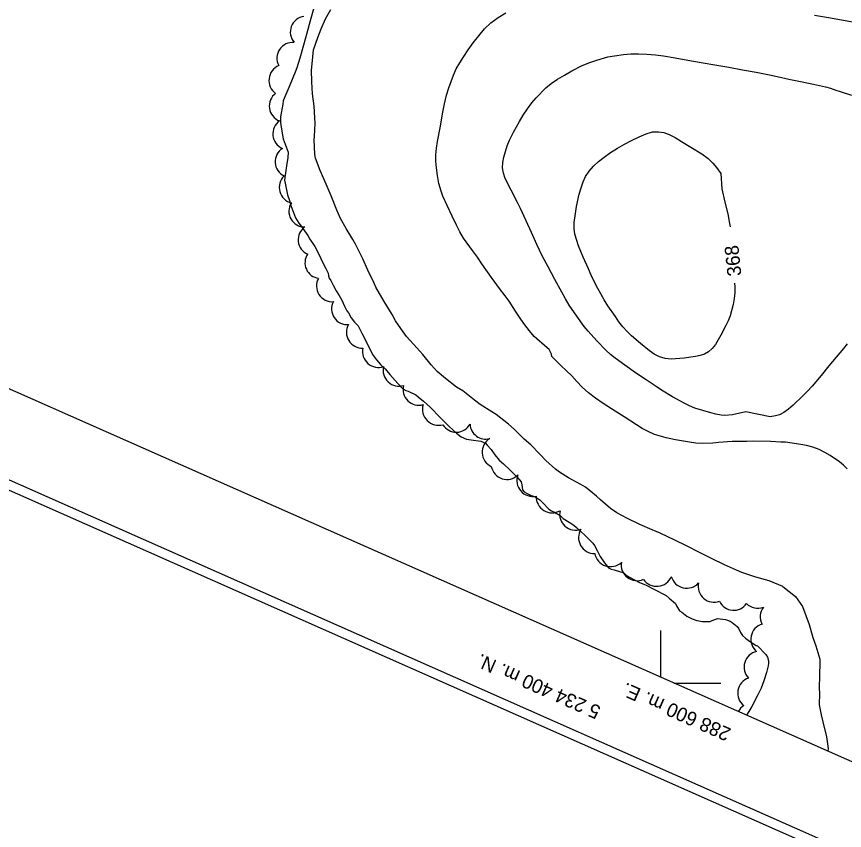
# Model space of a CAD drawing. Extents: x 287698 to 290158, y 5234163 to 5237182.
# Drawn here: x 288461.3 to 288639.6, y 5234368.2 to 5234543.7 of the extents above; entities that cross this region are included whole.
import ezdxf

# ---------------------------------------------------------------- set-up
doc = ezdxf.new("R2010")
doc.units = 0
for name, color, linetype in [('Niveau 2', 7, 'Continuous'), ('Niveau 4', 7, 'Continuous'), ('Niveau 44', 7, 'Continuous'), ('Niveau 60', 7, 'Continuous'), ('Niveau 61', 7, 'Continuous')]:
    doc.layers.add(name, color=color, linetype=linetype)

msp = doc.modelspace()

# ---------------------------------------------------------------- linework, layer by layer
at = {"layer": 'Niveau 2'}
for points in [[(288626.41, 5234420.79), (288623.42, 5234422.04), (288620.57, 5234422.87), (288617.56, 5234423.87), (288616.43, 5234424.37), (288613.83, 5234425.52), (288610.98, 5234426.87), (288608.44, 5234428.14), (288605.61, 5234429.58), (288603.15, 5234430.78), (288599.98, 5234432.34), (288598.2, 5234433.07), (288595.61, 5234434.18), (288592.81, 5234435.54), (288590.61, 5234436.72), (288589.26, 5234437.64), (288587.08, 5234439.48), (288586.26, 5234440.31), (288583.86, 5234442.22), (288582.86, 5234442.79), (288580.21, 5234444.27), (288578.26, 5234445.47), (288577.41, 5234446.12), (288575.33, 5234448.01), (288574.07, 5234449.35), (288572.08, 5234451.33), (288570.64, 5234452.59), (288568.51, 5234454.75), (288567.32, 5234455.84), (288564.62, 5234457.91), (288563.72, 5234458.5), (288561.21, 5234460.08), (288559.98, 5234460.99), (288557.43, 5234462.96), (288556.11, 5234463.81), (288553.69, 5234465.65), (288551.95, 5234467.14), (288550.62, 5234468.6), (288548.84, 5234470.83), (288547.56, 5234472.28), (288545.31, 5234474.71), (288544.61, 5234475.68), (288542.96, 5234478.07), (288542.2, 5234479.42), (288540.53, 5234482.25), (288538.75, 5234485.33), (288538.32, 5234486.21), (288537, 5234488.99), (288535.88, 5234491.43), (288534.36, 5234494.61), (288533.77, 5234495.63), (288532.34, 5234497.95), (288531.08, 5234500.14), (288530.28, 5234501.94), (288529.06, 5234505.02), (288528.03, 5234507.54), (288526.71, 5234510.45), (288525.72, 5234513.12), (288525.6, 5234513.93), (288525.42, 5234517.14), (288525.52, 5234517.79), (288525.66, 5234520.68), (288525.59, 5234521.81), (288525.4, 5234524.38), (288525.06, 5234527), (288524.9, 5234529.59), (288524.87, 5234532.14), (288525, 5234533.5), (288525.32, 5234536.5), (288526.22, 5234539.14), (288526.95, 5234541.01), (288527.84, 5234543.16), (288528.99, 5234545.21)], [(288552.8, 5234506.02), (288552.32, 5234507.69), (288551.97, 5234509.42), (288551.76, 5234511.04), (288551.64, 5234512.5), (288551.65, 5234513.87), (288551.79, 5234515.31), (288552.03, 5234516.75), (288552.55, 5234519.71), (288553.14, 5234523.05), (288553.52, 5234524.88), (288553.97, 5234526.71), (288554.44, 5234528.28), (288555.44, 5234531.04), (288556.05, 5234532.39), (288556.79, 5234533.72), (288557.66, 5234535.08), (288558.63, 5234536.5), (288559.7, 5234537.97), (288560.88, 5234539.49), (288562.13, 5234541), (288563.48, 5234542.3), (288565.04, 5234543.42), (288566.73, 5234544.49)], [(288633.18, 5234543.97), (288636.2, 5234543.44), (288638.98, 5234542.95), (288641.83, 5234542.45)], [(288618.42, 5234458.48), (288615.55, 5234457.83), (288613.88, 5234457.69), (288613.08, 5234457.74), (288611.94, 5234457.95), (288610.86, 5234458.24), (288607.46, 5234459.23), (288606.3, 5234459.73), (288605.11, 5234460.33), (288602.65, 5234461.69), (288600.22, 5234463.16), (288599.11, 5234463.91), (288596.97, 5234465.36), (288594.67, 5234466.91), (288592.35, 5234468.5), (288590.23, 5234470), (288589.23, 5234470.81), (288588.24, 5234471.73), (288586.31, 5234473.74), (288584.46, 5234475.83), (288583.61, 5234476.89), (288582, 5234479.09), (288580.34, 5234481.47), (288579.56, 5234482.8), (288578.8, 5234484.23), (288577.25, 5234486.99), (288575.81, 5234489.69), (288574.55, 5234492.09), (288573.39, 5234494.54), (288572.25, 5234497.09), (288571.09, 5234499.63), (288569.9, 5234502.27), (288569.24, 5234503.6), (288567.83, 5234506.21), (288566.58, 5234508.76), (288566.18, 5234509.92), (288566, 5234511.04), (288566.07, 5234512.17), (288566.29, 5234513.36), (288566.97, 5234515.77), (288567.51, 5234516.99), (288568.38, 5234518.74), (288569.63, 5234521.01), (288570.48, 5234522.4), (288571.39, 5234523.79), (288572.33, 5234525.03), (288573.28, 5234526.17), (288575.32, 5234528.28), (288576.5, 5234529.23), (288577.83, 5234530.15), (288579.32, 5234531.06), (288580.95, 5234531.95), (288583.17, 5234533.09), (288584.78, 5234533.77), (288586.32, 5234534.29), (288588.69, 5234534.96), (288590.09, 5234535.21), (288592.06, 5234535.5), (288593.61, 5234535.6), (288595.27, 5234535.63), (288597.1, 5234535.56), (288598.97, 5234535.41), (288600.67, 5234535.2), (288603.16, 5234534.77), (288605.89, 5234534.29), (288608.77, 5234533.78), (288612.16, 5234533.18), (288614.77, 5234532.72), (288617.66, 5234532.21), (288620.61, 5234531.69), (288623.53, 5234531.1), (288625.18, 5234530.71), (288627.65, 5234530.15), (288629.79, 5234529.71), (288632.99, 5234529.06), (288635.6, 5234528.52), (288636.66, 5234528.21), (288637.77, 5234527.76), (288638.71, 5234527.48), (288641.2, 5234526.74)], [(288615.98, 5234486.18), (288616.03, 5234485.4), (288616.03, 5234484.18), (288615.9, 5234482.86), (288615.67, 5234481.57), (288615.04, 5234479.16), (288614.6, 5234478.08), (288614.08, 5234477.04), (288613.03, 5234475.02), (288611.89, 5234473), (288611.17, 5234472.11), (288610.37, 5234471.41), (288609.51, 5234470.9), (288608.58, 5234470.59), (288607.56, 5234470.4), (288605.13, 5234470.01), (288602.32, 5234469.79), (288601.06, 5234469.97), (288599.82, 5234470.35), (288598.7, 5234470.93), (288597.68, 5234471.63), (288595.7, 5234473.18), (288593.79, 5234474.84), (288592.84, 5234475.77), (288591.91, 5234476.78), (288591.09, 5234477.85), (288590.32, 5234478.98), (288588.67, 5234481.35), (288587.88, 5234482.62), (288587.15, 5234483.9), (288586.19, 5234485.69), (288585.11, 5234487.92), (288584.52, 5234489.28), (288583.35, 5234491.8), (288582.37, 5234494.27), (288581.6, 5234496.74), (288581.4, 5234497.99), (288581.41, 5234499.29), (288581.62, 5234500.71), (288581.97, 5234502.73), (288582.52, 5234505.36), (288582.91, 5234506.77), (288583.36, 5234508.05), (288583.91, 5234509.19), (288584.65, 5234510.32), (288585.59, 5234511.39), (288586.7, 5234512.42), (288587.92, 5234513.38), (288589.29, 5234514.35), (288590.75, 5234515.27), (288592.24, 5234516.13), (288593.81, 5234516.97), (288595.43, 5234517.77), (288596.96, 5234518.39), (288598.34, 5234518.78), (288599.57, 5234518.85), (288600.72, 5234518.64), (288601.88, 5234518.21), (288603.18, 5234517.56), (288604.57, 5234516.75), (288606.54, 5234515.54), (288608.96, 5234514.04), (288610.28, 5234513.04), (288611.33, 5234512.06), (288612.07, 5234511.14), (288613, 5234509.83), (288613.25, 5234506.52)], [(288640.23, 5234446.2), (288639.43, 5234447), (288638.58, 5234447.72), (288636.59, 5234449.07), (288635.42, 5234449.74), (288634.21, 5234450.35), (288632.86, 5234450.88), (288631.51, 5234451.23), (288630.23, 5234451.46), (288626.94, 5234451.9), (288625.93, 5234451.91), (288623.73, 5234452.04), (288619.98, 5234452.16), (288618.61, 5234452.11), (288615.49, 5234452.04), (288612.55, 5234451.89), (288611.32, 5234451.75), (288608.98, 5234451.61), (288607.66, 5234451.69), (288606.28, 5234451.9), (288603.27, 5234452.43), (288601.25, 5234452.84), (288600.23, 5234453.13), (288598.74, 5234453.61), (288597.36, 5234454.21), (288596.09, 5234454.9), (288594.88, 5234455.69), (288592.2, 5234457.42), (288590.26, 5234458.63), (288587.69, 5234460.26), (288586.05, 5234461.38), (288584.53, 5234462.57), (288583.17, 5234463.79), (288582, 5234465), (288580.91, 5234466.2), (288579.78, 5234467.33), (288578.54, 5234468.45), (288576.62, 5234470.36), (288576.58, 5234470.89), (288576.05, 5234471.93), (288575.63, 5234472.26), (288572.79, 5234474.74), (288571.78, 5234475.92), (288570.82, 5234477.19), (288569.94, 5234478.47), (288568.82, 5234480.18), (288567.45, 5234482.29), (288566.57, 5234483.47), (288565.33, 5234485.06), (288563.64, 5234487.39), (288561.57, 5234490.35), (288560.6, 5234491.82), (288559.56, 5234493.23), (288557.62, 5234495.91), (288556.8, 5234497.27), (288556.07, 5234498.69), (288555.15, 5234500.62), (288554.05, 5234502.93), (288553.18, 5234504.92), (288552.8, 5234506.02)], [(288613.25, 5234506.52), (288613.9, 5234503.65), (288614.5, 5234501.12), (288614.92, 5234499.05), (288615.01, 5234498.33)], [(288640.27, 5234473.12), (288639.45, 5234472.11), (288637.89, 5234470.28), (288636.32, 5234468.38), (288634.61, 5234466.31), (288632.7, 5234464.02), (288631.69, 5234462.9), (288630.68, 5234461.89), (288628.61, 5234459.92), (288627.58, 5234459.07), (288626.56, 5234458.35), (288625.63, 5234457.85), (288624.8, 5234457.59), (288623.65, 5234457.39), (288618.42, 5234458.48)], [(288626.41, 5234420.79), (288629.14, 5234418.68), (288630.63, 5234416.5), (288632.08, 5234412.63), (288632.81, 5234409.81), (288633.48, 5234408.04), (288634.32, 5234405.16), (288634.36, 5234404.55), (288634.25, 5234401.57), (288634.2, 5234399.01), (288634.29, 5234397.75), (288634.24, 5234395.3), (288634.6, 5234393.19), (288635.02, 5234391.66), (288635.82, 5234388.42), (288636.14, 5234385.92), (288636.06, 5234385.36)]]:
    msp.add_lwpolyline(points, dxfattribs=at)
at = {"layer": 'Niveau 4'}
for points in [[(288525.39, 5234545.52), (288524.58, 5234542.74), (288523.87, 5234540.1), (288523.1, 5234537.46), (288522.32, 5234534.69), (288521.7, 5234532.63), (288521.32, 5234531.64), (288520.2, 5234528.89), (288519.3, 5234526.88), (288518.79, 5234525.48), (288518.66, 5234524.75), (288518.21, 5234522.05), (288518.16, 5234520.84), (288518.34, 5234519.8)], [(288518.34, 5234519.8), (288518.77, 5234517.3), (288519, 5234516.75), (288519.84, 5234514.41), (288519.79, 5234513.2), (288519.58, 5234512), (288519.16, 5234509.5), (288519.07, 5234508.42), (288519.18, 5234507.75), (288519.71, 5234505.26), (288520.14, 5234503.98), (288520.48, 5234502.7), (288520.99, 5234501.46), (288521.41, 5234500.27), (288522.12, 5234499.12), (288522.64, 5234498.48), (288524.07, 5234496.47), (288524.52, 5234495.66), (288525.56, 5234494.07), (288526.52, 5234492.28), (288527.24, 5234490.69), (288527.93, 5234489.33), (288528.48, 5234488.32), (288528.51, 5234487.78), (288528.68, 5234487.26), (288528.99, 5234486.8), (288529.5, 5234485.76), (288530.16, 5234484.57), (288530.81, 5234483.56), (288531.38, 5234482.5), (288531.96, 5234481.22), (288532.5, 5234480.23), (288532.84, 5234479.83), (288533.42, 5234478.75), (288534.11, 5234477.82), (288534.88, 5234477.01), (288535.14, 5234476.56), (288535.68, 5234475.45), (288536.84, 5234473.19), (288538.03, 5234470.81), (288538.85, 5234469.69), (288539.75, 5234468.7), (288540.73, 5234467.72), (288541.72, 5234466.51), (288543.42, 5234464.54), (288544.51, 5234463.44), (288545.17, 5234463.07), (288545.65, 5234462.91), (288547.3, 5234462.13), (288547.84, 5234461.73), (288548.97, 5234460.78), (288550.44, 5234459.44), (288552.66, 5234457.16), (288554.5, 5234455.28), (288556.06, 5234453.86), (288557.06, 5234453.06), (288558.21, 5234452.59), (288559.26, 5234452.41), (288561.36, 5234452.16), (288562.34, 5234451.7), (288562.69, 5234451.27), (288563.54, 5234450.33), (288564.34, 5234449.2), (288565.25, 5234448.06), (288566.2, 5234447.24), (288567.67, 5234445.91), (288569.08, 5234444.46), (288570.03, 5234443.36), (288570.13, 5234442.77), (288570.3, 5234441.69), (288570.69, 5234441.25), (288571.14, 5234440.91), (288572.15, 5234440.41), (288572.97, 5234440.22), (288574.06, 5234439.52), (288574.59, 5234438.94), (288575.98, 5234437.52), (288576.53, 5234437.15), (288577.22, 5234436.83), (288578.42, 5234436.13), (288579.1, 5234435.5), (288580.38, 5234434.67), (288581.39, 5234434.06), (288581.91, 5234433.57), (288583.8, 5234431.85), (288584.66, 5234430.97), (288585.45, 5234430.14), (288585.81, 5234429.69), (288586.49, 5234428.47), (288587.03, 5234427.28), (288587.95, 5234425.9), (288588.86, 5234424.83), (288589.39, 5234424.53), (288590.04, 5234424.41), (288592.14, 5234423.74), (288592.67, 5234423.28), (288593.37, 5234422.87), (288595.54, 5234421.72), (288596.82, 5234421.17), (288598.76, 5234420.2), (288601.23, 5234418.87)], [(288601.23, 5234418.87), (288601.91, 5234418.34), (288603.26, 5234417.15), (288603.45, 5234416.63), (288604.15, 5234415.61), (288604.64, 5234415.28), (288605.67, 5234414.43), (288606.82, 5234413.84), (288607.88, 5234413.49), (288609.07, 5234413.26), (288610.72, 5234413.27), (288611.17, 5234413.5), (288612.3, 5234413.93), (288612.88, 5234413.89), (288614.02, 5234413.69), (288615.06, 5234413.36), (288615.5, 5234413.06), (288616.55, 5234412.21), (288616.91, 5234411.72), (288617.23, 5234410.93), (288617.69, 5234410.28), (288618.31, 5234409.68), (288619.2, 5234409.06), (288620.66, 5234408.11), (288620.91, 5234408.07)], [(288620.91, 5234408.07), (288622.73, 5234406.16), (288623.08, 5234405.59), (288623.28, 5234404.79), (288623.31, 5234404.27), (288623.21, 5234403.72), (288622.86, 5234402.32), (288622.29, 5234400.53), (288621.71, 5234398.89), (288621.01, 5234397.47), (288619.72, 5234394.99), (288619.04, 5234393.86), (288618.52, 5234393.12)]]:
    msp.add_lwpolyline(points, dxfattribs=at)
at = {"layer": 'Niveau 44'}
for centre, radius, start, end in [((288519.2, 5234524.36), 3.44, 126.9009, 248.7927), ((288526.83, 5234490.59), 3.38, 146.4241, 262.1528), ((288532.57, 5234480.65), 3.39, 152.4954, 274.5636), ((288535.79, 5234475.59), 3.4, 150.3406, 272.281), ((288539.26, 5234471.45), 3.41, 167.5354, 289.5325), ((288552.24, 5234459.04), 3.48, 163.632, 285.4342), ((288566.94, 5234447.31), 3.41, 190.6161, 314.3805), ((288572.52, 5234443.65), 3.42, 159.1369, 282.518), ((288576.68, 5234440.12), 3.42, 176.7526, 300.1447), ((288581.72, 5234436.38), 3.42, 166.6861, 290.3155), ((288585.8, 5234431.36), 3.42, 147.9257, 271.4224), ((288589.25, 5234428.52), 3.42, 189.7256, 313.3434), ((288594.97, 5234425.48), 3.41, 170.6186, 294.2326), ((288605.66, 5234423.87), 3.42, 195.3147, 318.7724), ((288620.12, 5234397.84), 3.45, 109.3031, 231.0223), ((288619.8, 5234392.27), 3.43, 122.5598, 151.6608)]:
    msp.add_arc(centre, radius, start, end, dxfattribs=at)
for centre, major_axis, ratio, start_param, end_param in [((288523.66, 5234540.32), (-3.09, 1.35), 0.999858, 5.255165, 7.410524), ((288520.78, 5234534.7), (-2.72, 1.99), 0.999909, 5.246042, 7.405684), ((288519.14, 5234529.92), (-3.43, 0.39), 0.999995, 5.221064, 7.348561), ((288519.93, 5234518.39), (-3.38, -0.38), 0.999859, 5.218879, 7.342733), ((288520.43, 5234512.37), (-3.4, 0.25), 0.999757, 5.34931, 7.473907), ((288521.35, 5234506.84), (3.34, -0.85), 0.999984, 2.594025, 4.718096), ((288523.37, 5234501.69), (1.65, -2.95), 0.999984, 3.637844, 5.786934), ((288525.36, 5234495.55), (-3.26, -0.87), 0.999884, 5.064369, 7.188858), ((288529.31, 5234485.58), (1.81, -2.85), 0.999984, 3.632589, 5.792189), ((288543.66, 5234467.38), (2.47, -2.3), 0.999984, 3.632022, 5.779124), ((288547.97, 5234463.27), (2.37, -2.41), 0.999984, 3.668423, 5.788524), ((288556.05, 5234457.45), (3.37, 0.19), 0.999984, 3.634797, 5.720302), ((288562.37, 5234455.97), (-3.12, -1.29), 0.999838, 5.941585, 7.722096), ((288565.03, 5234449.79), (0.2, -3.42), 0.999985, 3.633919, 5.790859), ((288599.2, 5234424.3), (3.42, 0.34), 0.999984, 3.639854, 5.784924), ((288611.56, 5234420.85), (-2.37, -2.46), 0.99995, 5.252261, 7.408128), ((288615.79, 5234419.02), (-0.27, -3.32), 0.999994, 5.218012, 7.343649), ((288620.99, 5234419.55), (3.28, 0.95), 0.999985, 3.634691, 4.790113), ((288624.93, 5234414.3), (-1.92, -2.83), 0.999985, 4.66572, 5.789184), ((288622.91, 5234409.45), (-3.41, -0.3), 0.999963, 4.923169, 7.078141), ((288621.45, 5234403.47), (-3.27, 1), 0.999994, 5.218311, 7.344983)]:
    msp.add_ellipse(centre, major_axis=major_axis, ratio=ratio, start_param=start_param, end_param=end_param, dxfattribs=at)
at = {"layer": 'Niveau 60'}
for points in [[(289088.15, 5234163.34), (287698.12, 5234778.71), (288762.01, 5237181.96), (290152.07, 5236566.6), (289088.15, 5234163.34)], [(289087.13, 5234165.98), (287700.76, 5234779.73), (288763.06, 5237179.33), (290149.43, 5236565.58), (289087.13, 5234165.98)]]:
    msp.add_lwpolyline(points, dxfattribs=at)
msp.add_lwpolyline([(289077.96, 5234189.73), (287724.51, 5234788.9), (288562.53, 5236681.9), (289915.99, 5236082.74)], close=True, dxfattribs=at)
at = {"layer": 'Niveau 61'}
for p, q in [((288600, 5234411.32), (288600, 5234401.32)), ((288602.99, 5234400), (288612.99, 5234400))]:
    msp.add_line(p, q, dxfattribs=at)

# ---------------------------------------------------------------- texts
at = {"layer": 'Niveau 2'}
msp.add_text('368', height=3, rotation=95.9501, dxfattribs=at).set_placement((288617.47, 5234487.85))
at = {"layer": 'Niveau 61'}
for s, p in [('5 234 400 m. N.', (288587.39, 5234394.87)), ('288 600 m. E.', (288615.43, 5234390.11))]:
    msp.add_text(s, height=3, rotation=156.1211, dxfattribs=at).set_placement(p)

doc.saveas('drawing.dxf')
